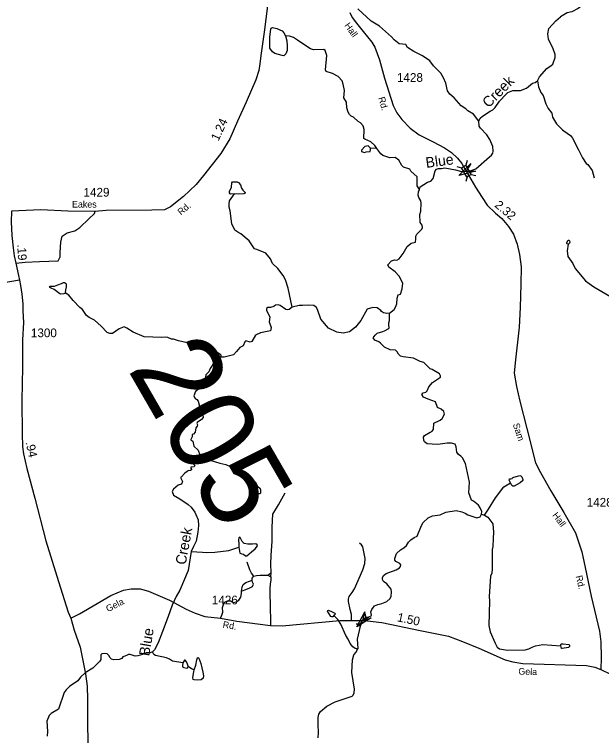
# Model space of a CAD drawing. Extents: x 2056842 to 2160602, y 826753 to 1016856.
# Drawn here: x 2102535 to 2110948, y 969188 to 979519 of the extents above; entities that cross this region are included whole.
import ezdxf

# ---------------------------------------------------------------- set-up
doc = ezdxf.new("R2010")
doc.units = 0
for name, color, linetype in [('Exist Hydrographic Creek Single Shore', 7, 'Continuous'), ('Exist Hydrographic Creek Single Shore Label', 7, 'Continuous'), ('Exist Hydrographic Misc Water Feature', 7, 'Continuous'), ('Exist Road Non-System Type 51', 7, 'Continuous'), ('Exist Road Secondary Mileage Hundredths English Label', 7, 'Continuous'), ('Exist Road Secondary Structure Pipe Attributed CELL', 7, 'Continuous'), ('Exist Road Secondary Structure Pipe CELL', 7, 'Continuous'), ('Exist Road Secondary Structure Standard Bridge Attributed CELL', 7, 'Continuous'), ('Exist Road Secondary Structure Standard Bridge CELL', 7, 'Continuous'), ('Exist Road Secondary Structure Standard Bridge Number Label', 7, 'Continuous'), ('Exist Road Secondary Type 41 Attributed', 7, 'Continuous'), ('Exist Road Secondary Type 51 Attributed', 7, 'Continuous'), ('Exist Road Secondary Type 51 Label', 7, 'Continuous'), ('Exist Road Secondary Type 51 Number Label', 7, 'Continuous')]:
    doc.layers.add(name, color=color, linetype=linetype)

msp = doc.modelspace()

# ---------------------------------------------------------------- linework, layer by layer
at = {"layer": 'Exist Hydrographic Creek Single Shore'}
for points in [[(2110978, 981048), (2110931, 980947), (2110851, 980806), (2110836, 980777), (2110755, 980737), (2110653, 980705), (2110634, 980687), (2110630, 980657), (2110633, 980547), (2110656, 980444), (2110669, 980337), (2110724, 980181), (2110760, 980073), (2110755, 980006), (2110724, 979883), (2110691, 979725), (2110665, 979641), (2110615, 979603), (2110523, 979558), (2110455, 979541), (2110359, 979486)], [(2110030, 978570), (2110058, 978626), (2110164, 978745), (2110228, 978785), (2110248, 978807), (2110285, 978903), (2110283, 978943), (2110251, 979039), (2110229, 979073), (2110186, 979165), (2110180, 979243), (2110194, 979317), (2110293, 979428), (2110359, 979486)], [(2109188, 977992), (2109210, 978032), (2109242, 978060), (2109352, 978134), (2109392, 978154), (2109422, 978187), (2109487, 978277), (2109581, 978379), (2109607, 978399), (2109677, 978431), (2109749, 978429), (2109785, 978430), (2109871, 978462), (2109959, 978532), (2109995, 978544), (2110030, 978570)], [(2108339, 977009), (2108347, 977049), (2108453, 977115), (2108501, 977132), (2108535, 977168), (2108565, 977278), (2108584, 977302), (2108613, 977314), (2108656, 977312), (2108702, 977320), (2108853, 977291), (2108940, 977269), (2109010, 977274), (2109078, 977281), (2109146, 977308), (2109342, 977478), (2109370, 977502), (2109388, 977532), (2109396, 977560), (2109391, 977628), (2109349, 977726), (2109303, 977794), (2109211, 977888), (2109196, 977916), (2109188, 977992)], [(2107909, 975240), (2107975, 975294), (2107996, 975324), (2108013, 975372), (2108018, 975452), (2108034, 975500), (2108066, 975514), (2108092, 975587), (2108099, 975667), (2108049, 975770), (2107991, 975832), (2107899, 975900), (2107885, 975930), (2107940, 975988), (2107982, 976002), (2108015, 976000), (2108050, 976018), (2108104, 976095), (2108142, 976162), (2108162, 976195), (2108218, 976241), (2108282, 976255), (2108288, 976305), (2108287, 976343), (2108303, 976373), (2108349, 976417), (2108373, 976445), (2108381, 976465), (2108379, 976501), (2108349, 976537), (2108344, 976653), (2108358, 976701), (2108364, 976817), (2108360, 976849), (2108330, 976897), (2108318, 976931), (2108325, 976979), (2108339, 977009)], [(2106513, 975324), (2106472, 975292), (2106450, 975289), (2106426, 975293), (2106343, 975349), (2106313, 975360), (2106277, 975356), (2106251, 975334), (2106204, 975321), (2106168, 975322), (2106145, 975307), (2106149, 975278), (2106193, 975185), (2106185, 975115), (2106216, 975033), (2106206, 974987), (2106062, 974958), (2105988, 974926), (2105936, 974834), (2105914, 974826), (2105852, 974843), (2105837, 974831), (2105811, 974773), (2105765, 974747), (2105715, 974691), (2105675, 974641), (2105539, 974610), (2105503, 974609)], [(2107909, 975240), (2107870, 975235), (2107825, 975244), (2107797, 975262), (2107784, 975279), (2107732, 975316), (2107670, 975323), (2107591, 975298), (2107497, 975135), (2107421, 975037), (2107334, 974974), (2107247, 974951), (2107154, 974967), (2107034, 975025), (2106925, 975154), (2106878, 975291), (2106858, 975325), (2106825, 975351), (2106745, 975356), (2106661, 975347), (2106614, 975347), (2106513, 975324)], [(2109228, 972360), (2109232, 972396), (2109209, 972452), (2109185, 972488), (2109111, 972546), (2109083, 972562), (2109045, 972664), (2109056, 972820), (2108996, 973087), (2108957, 973169), (2108933, 973193), (2108897, 973217), (2108873, 973247), (2108863, 973325), (2108851, 973361), (2108797, 973379), (2108737, 973379), (2108603, 973356), (2108523, 973362), (2108447, 973366), (2108413, 973394), (2108400, 973421), (2108396, 973462), (2108412, 973485), (2108490, 973534), (2108518, 973546), (2108542, 973572), (2108544, 973664), (2108634, 973708), (2108662, 973732), (2108695, 973793), (2108687, 973829), (2108649, 973864), (2108597, 973890), (2108569, 973970), (2108463, 974006), (2108395, 974035), (2108374, 974073), (2108390, 974100), (2108428, 974108), (2108448, 974128), (2108472, 974184), (2108526, 974246), (2108642, 974324), (2108642, 974344), (2108626, 974372), (2108521, 974434), (2108493, 974444), (2108403, 974531), (2108351, 974545), (2108251, 974593), (2108105, 974614), (2108069, 974622), (2108039, 974650), (2108021, 974684), (2107996, 974708), (2107917, 974716), (2107838, 974754), (2107778, 974812), (2107758, 974827), (2107698, 974855), (2107676, 974887), (2107704, 974923), (2107732, 974953), (2107814, 974977), (2107840, 974986), (2107902, 975018), (2107906, 975033), (2107898, 975066), (2107901, 975102), (2107907, 975134), (2107909, 975240)], [(2105503, 974609), (2105465, 974598), (2105401, 974540), (2105340, 974446), (2105320, 974398), (2105278, 974356), (2105266, 974296), (2105276, 974220), (2105272, 974200), (2105250, 974174), (2105171, 974153), (2105128, 974117), (2105105, 974055), (2105113, 974031), (2105129, 974011), (2105151, 974001), (2105167, 973981), (2105185, 973905), (2105230, 973806), (2105240, 973746), (2105214, 973714), (2105154, 973673), (2105150, 973661), (2105158, 973638), (2105154, 973622), (2105134, 973597), (2105124, 973533), (2105103, 973507), (2105084, 973503), (2105083, 973467), (2105061, 973431), (2105063, 973423), (2105093, 973407), (2105105, 973335), (2105168, 973275), (2105192, 973212), (2105198, 973184)], [(2105198, 973184), (2105202, 973156), (2105182, 973126), (2105186, 973098), (2105094, 973123), (2105074, 973123), (2105062, 973115), (2105058, 973099), (2105090, 973087), (2105120, 973057), (2105112, 973037), (2105064, 973035), (2105064, 973019), (2105076, 972999), (2105056, 972987), (2105024, 972983), (2105008, 972971), (2104975, 972947), (2104922, 972889), (2104914, 972885), (2104941, 972827), (2104928, 972792), (2104882, 972775), (2104813, 972718), (2104793, 972686), (2104813, 972630), (2104907, 972581), (2105024, 972497), (2105066, 972459), (2105118, 972390), (2105134, 972357), (2105166, 972281), (2105174, 972199), (2105162, 972101), (2105138, 971975), (2105101, 971898), (2105068, 971827)], [(2107448, 970417), (2107460, 970437), (2107453, 970570), (2107495, 970758), (2107524, 970835), (2107598, 970885), (2107645, 970905), (2107652, 970913), (2107642, 970961), (2107654, 970993), (2107696, 971046), (2107744, 971068), (2107800, 971080), (2107872, 971110), (2107920, 971150), (2107935, 971184), (2107939, 971244), (2107933, 971284), (2107873, 971362), (2107823, 971396), (2107807, 971424), (2107807, 971448), (2107823, 971480), (2107861, 971510), (2108004, 971563), (2108052, 971590), (2108068, 971611), (2108070, 971635), (2108058, 971655), (2108002, 971682), (2107986, 971702), (2107984, 971726), (2108008, 971798), (2108065, 971847), (2108115, 971877), (2108151, 971909), (2108183, 971961), (2108213, 971993), (2108265, 972027), (2108305, 972043), (2108366, 972199), (2108392, 972242), (2108464, 972308), (2108524, 972336), (2108636, 972352), (2108718, 972387), (2108864, 972411), (2108944, 972395), (2108992, 972375), (2109032, 972350), (2109160, 972306), (2109208, 972320), (2109228, 972360)], [(2109395, 972013), (2109391, 971897), (2109380, 971853), (2109380, 971575), (2109374, 971515), (2109358, 971473), (2109336, 971179), (2109340, 971119), (2109331, 970763), (2109353, 970673), (2109422, 970513), (2109454, 970457), (2109484, 970429), (2109600, 970412), (2109852, 970416), (2109904, 970429), (2109954, 970457), (2110000, 970475), (2110108, 970493), (2110365, 970476)], [(2105068, 971827), (2105023, 971555), (2104906, 971269), (2104852, 971179), (2104796, 971055), (2104739, 970895), (2104658, 970679), (2104594, 970516), (2104541, 970418), (2104512, 970386)], [(2104512, 970386), (2104480, 970372), (2104422, 970376), (2104368, 970349), (2104305, 970330), (2104263, 970327), (2104194, 970350), (2104170, 970349), (2104143, 970336), (2104115, 970324), (2104090, 970314), (2104074, 970292), (2104034, 970278), (2103958, 970274), (2103926, 970282), (2103906, 970301), (2103890, 970334), (2103866, 970359), (2103830, 970365), (2103788, 970360), (2103771, 970346), (2103771, 970318), (2103774, 970280), (2103761, 970253), (2103737, 970229), (2103658, 970154), (2103549, 970085), (2103484, 970027), (2103443, 969974), (2103322, 969892), (2103274, 969842), (2103248, 969804), (2103167, 969566), (2103063, 969503), (2103031, 969477), (2102997, 969397), (2103008, 969247), (2103002, 969179)], [(2106886, 969157), (2106892, 969233), (2106885, 969345), (2106889, 969449), (2106897, 969493), (2106919, 969531), (2107010, 969608), (2107132, 969670), (2107374, 969751), (2107390, 969767), (2107402, 969799), (2107410, 969851), (2107371, 970091), (2107378, 970273), (2107400, 970345), (2107432, 970381), (2107448, 970417)]]:
    msp.add_lwpolyline(points, dxfattribs=at)
at = {"layer": 'Exist Hydrographic Misc Water Feature'}
for p, q in [((2107728, 977599), (2107636, 977601)), ((2109228, 972360), (2109272, 972344))]:
    msp.add_line(p, q, dxfattribs=at)
for points in [[(2109188, 977992), (2109114, 978090), (2109030, 978139), (2109004, 978165), (2108936, 978209), (2108836, 978325), (2108773, 978377), (2108739, 978424), (2108715, 978536), (2108682, 978610), (2108644, 978678), (2108542, 978784), (2108486, 978852), (2108383, 978925), (2108256, 978989), (2108169, 979045), (2108141, 979087), (2108049, 979096), (2107975, 979154), (2107939, 979198), (2107764, 979349), (2107648, 979421), (2107456, 979600)], [(2106421, 979214), (2106438, 979143), (2106445, 979068), (2106442, 979002), (2106425, 978953), (2106394, 978926), (2106372, 978929), (2106264, 978958), (2106233, 978982), (2106196, 979036), (2106194, 979082), (2106194, 979197), (2106211, 979309), (2106213, 979324), (2106235, 979334), (2106294, 979319), (2106369, 979283), (2106396, 979253), (2106421, 979214)], [(2107728, 977599), (2107697, 977641), (2107641, 977693), (2107557, 977731), (2107543, 977743), (2107545, 977871), (2107533, 977922), (2107496, 977968), (2107458, 977984), (2107394, 978046), (2107362, 978062), (2107336, 978084), (2107316, 978120), (2107296, 978180), (2107294, 978264), (2107257, 978324), (2107265, 978428), (2107247, 978520), (2107231, 978570), (2107172, 978628), (2107094, 978675), (2107004, 978703), (2106990, 978725), (2107011, 978931), (2106989, 979001), (2106969, 979017), (2106819, 979014), (2106777, 979024), (2106653, 979107), (2106590, 979151), (2106534, 979190), (2106478, 979209), (2106421, 979214)], [(2110030, 978570), (2110043, 978483), (2110077, 978400), (2110109, 978357), (2110151, 978238), (2110185, 978172), (2110237, 978104), (2110243, 978049), (2110301, 977954), (2110389, 977865), (2110405, 977853), (2110502, 977783), (2110530, 977744), (2110619, 977580), (2110673, 977464), (2110729, 977385), (2110750, 977369), (2110812, 977281), (2110842, 977177)], [(2107558, 977625), (2107508, 977575), (2107508, 977555), (2107552, 977543), (2107576, 977551)], [(2107636, 977601), (2107602, 977637), (2107558, 977625)], [(2107576, 977551), (2107632, 977557), (2107638, 977577), (2107636, 977601)], [(2108339, 977009), (2108307, 977065), (2108305, 977193), (2108213, 977275), (2108200, 977301), (2108112, 977331), (2108086, 977354), (2108042, 977432), (2107990, 977470), (2107914, 977464), (2107816, 977499), (2107784, 977523), (2107728, 977599)], [(2105689, 976948), (2105635, 976945), (2105625, 976949), (2105616, 976963), (2105617, 976983), (2105643, 977046), (2105650, 977108), (2105659, 977119), (2105680, 977122), (2105726, 977119), (2105745, 977111), (2105774, 977079), (2105789, 977029), (2105810, 977000), (2105842, 976970), (2105842, 976958), (2105822, 976950), (2105750, 976945), (2105689, 976948)], [(2106513, 975324), (2106456, 975598), (2106418, 975717), (2106387, 975779), (2106307, 975881), (2106231, 975951), (2106205, 976017), (2106136, 976097), (2106006, 976152), (2105974, 976162), (2105900, 976276), (2105780, 976375), (2105734, 976399), (2105692, 976429), (2105651, 976521), (2105624, 976707), (2105611, 976759), (2105610, 976807), (2105616, 976847), (2105689, 976948)], [(2110468, 976228), (2110456, 976231), (2110448, 976237), (2110448, 976251), (2110468, 976284), (2110480, 976285), (2110489, 976277), (2110491, 976258), (2110488, 976242), (2110481, 976231), (2110468, 976228)], [(2110468, 976228), (2110454, 976133), (2110465, 976051), (2110538, 975952), (2110572, 975880), (2110719, 975701), (2110768, 975665), (2110837, 975619), (2111065, 975481)], [(2103264, 975531), (2103259, 975523), (2103245, 975518), (2103195, 975514), (2103172, 975525), (2103143, 975552), (2103103, 975578), (2103061, 975597), (2103041, 975609), (2103038, 975618), (2103046, 975626), (2103067, 975624), (2103108, 975626), (2103158, 975643), (2103211, 975663), (2103236, 975679), (2103254, 975679), (2103269, 975671), (2103276, 975660), (2103276, 975617), (2103267, 975575), (2103264, 975531)], [(2105503, 974609), (2105491, 974641), (2105451, 974672), (2105343, 974718), (2105317, 974746), (2105245, 974790), (2105197, 974806), (2104989, 974821), (2104884, 974845), (2104812, 974867), (2104785, 974868), (2104734, 974892), (2104702, 974896), (2104642, 974890), (2104396, 974899), (2104238, 974969), (2104146, 975026), (2104108, 975042), (2104034, 975016), (2103942, 974950), (2103902, 974946), (2103866, 974962), (2103776, 975055), (2103680, 975139), (2103608, 975179), (2103569, 975205), (2103509, 975292), (2103471, 975320), (2103379, 975420), (2103315, 975498), (2103264, 975531)], [(2105198, 973184), (2105230, 973166), (2105476, 973089), (2105562, 973071), (2105628, 973045), (2105720, 972987), (2105817, 972918), (2105919, 972817)], [(2109641, 972808), (2109623, 972845), (2109627, 972864), (2109634, 972868), (2109647, 972867), (2109665, 972870), (2109673, 972880), (2109690, 972891), (2109743, 972906), (2109776, 972915), (2109793, 972911), (2109805, 972897), (2109821, 972856), (2109819, 972841), (2109783, 972811), (2109695, 972759), (2109678, 972759), (2109662, 972773), (2109641, 972808)], [(2105919, 972817), (2105951, 972836), (2105971, 972836), (2105984, 972823), (2106017, 972763), (2106054, 972727), (2106061, 972706), (2106063, 972661), (2106056, 972650), (2106035, 972653), (2105960, 972721), (2105899, 972755), (2105878, 972771), (2105876, 972787), (2105893, 972804), (2105919, 972817)], [(2109272, 972344), (2109326, 972433), (2109428, 972596), (2109548, 972752), (2109641, 972808)], [(2109272, 972344), (2109316, 972315), (2109348, 972281), (2109390, 972221), (2109401, 972101), (2109395, 972013)], [(2105752, 971889), (2105758, 971831), (2105767, 971801), (2105794, 971791), (2105819, 971788), (2105848, 971764), (2105867, 971763), (2105897, 971791), (2105934, 971820), (2105986, 971864), (2106016, 971907), (2106012, 971923), (2105992, 971936), (2105944, 971930), (2105881, 971930), (2105826, 971942), (2105799, 971969), (2105781, 972007), (2105770, 972028), (2105758, 972032), (2105751, 972023), (2105747, 971993), (2105749, 971930), (2105752, 971889)], [(2105068, 971827), (2105228, 971816), (2105294, 971812), (2105407, 971817), (2105606, 971839), (2105752, 971889)], [(2107112, 970910), (2107097, 970891), (2107082, 970887), (2107069, 970895), (2107021, 970972), (2107026, 970982), (2107036, 970985), (2107088, 970962), (2107125, 970940), (2107131, 970930), (2107127, 970920), (2107112, 970910)], [(2107448, 970417), (2107440, 970429), (2107416, 970437), (2107382, 970461), (2107346, 970505), (2107318, 970570), (2107284, 970624), (2107214, 970783), (2107171, 970851), (2107112, 970910)], [(2110365, 970476), (2110365, 970492), (2110371, 970501), (2110397, 970501), (2110480, 970493), (2110488, 970483), (2110489, 970464), (2110472, 970449), (2110385, 970434), (2110376, 970438), (2110365, 970476)], [(2104947, 970229), (2104798, 970253), (2104759, 970284), (2104713, 970303), (2104557, 970337), (2104534, 970351), (2104512, 970386)], [(2105023, 970181), (2105015, 970211), (2105000, 970243), (2104982, 970267), (2104973, 970268), (2104956, 970246), (2104947, 970229)], [(2105110, 970131), (2105134, 970198), (2105149, 970272), (2105160, 970304), (2105169, 970307), (2105178, 970299), (2105208, 970220), (2105237, 970096), (2105246, 970044), (2105240, 970013), (2105212, 969985), (2105160, 969980), (2105111, 969985), (2105098, 969994), (2105093, 970019), (2105107, 970101), (2105110, 970131)], [(2104947, 970229), (2104941, 970187), (2104944, 970171), (2104962, 970164), (2105004, 970155), (2105018, 970162), (2105023, 970181)], [(2105023, 970181), (2105074, 970148), (2105110, 970131)]]:
    msp.add_lwpolyline(points, dxfattribs=at)
at = {"layer": 'Exist Road Non-System Type 51'}
for p, q in [((2106208, 971464), (2106212, 971521)), ((2106167, 971487), (2106208, 971464))]:
    msp.add_line(p, q, dxfattribs=at)
for points in [[(2102553, 975954), (2102687, 975969), (2102896, 975981), (2103160, 975987), (2103190, 976048), (2103190, 976108), (2103198, 976255), (2103219, 976344), (2103289, 976388), (2103401, 976419), (2103473, 976469), (2103603, 976590), (2103682, 976668), (2103691, 976699)], [(2106212, 971521), (2106211, 971642), (2106216, 971775), (2106226, 971969), (2106228, 972173), (2106238, 972361), (2106318, 972496), (2106412, 972667)], [(2107367, 970844), (2107365, 970924), (2107345, 970996), (2107323, 971110), (2107324, 971144), (2107331, 971183), (2107376, 971240), (2107408, 971289), (2107525, 971561), (2107554, 971655), (2107561, 971723), (2107528, 971894), (2107509, 971920), (2107480, 971943)], [(2105964, 971471), (2105930, 971513), (2105907, 971562), (2105869, 971674)], [(2106167, 971487), (2106189, 971504), (2106212, 971521)], [(2105790, 971256), (2105837, 971278), (2105899, 971298), (2105944, 971324), (2105961, 971359), (2105946, 971388), (2105940, 971413)], [(2105790, 971256), (2105796, 971313), (2105813, 971351), (2105853, 971383), (2105902, 971398), (2105940, 971413)], [(2105940, 971413), (2105943, 971442), (2105964, 971471)], [(2105964, 971471), (2106005, 971482), (2106056, 971487), (2106109, 971486), (2106167, 971487)], [(2106208, 971464), (2106207, 971413), (2106200, 971364), (2106196, 971289), (2106201, 970992), (2106202, 970875), (2106202, 970765)], [(2105490, 970871), (2105508, 970913), (2105523, 970956), (2105516, 971022), (2105529, 971064), (2105551, 971101), (2105586, 971120), (2105634, 971118), (2105670, 971097), (2105712, 971102), (2105751, 971127), (2105780, 971172), (2105790, 971222), (2105790, 971256)]]:
    msp.add_lwpolyline(points, dxfattribs=at)
at = {"layer": 'Exist Road Secondary Structure Pipe Attributed CELL'}
msp.add_lwpolyline([(2107647, 970877), (2107442, 970745), (2107554, 970962), (2107524, 970835)], close=True, dxfattribs=at)
at = {"layer": 'Exist Road Secondary Structure Pipe CELL'}
for p, q in [((2107484, 970790), (2107564, 970881)), ((2107559, 970931), (2107564, 970881)), ((2107615, 970882), (2107564, 970881)), ((2107433, 970788), (2107484, 970790)), ((2107488, 970739), (2107484, 970790))]:
    msp.add_line(p, q, dxfattribs=at)
at = {"layer": 'Exist Road Secondary Structure Standard Bridge Attributed CELL'}
msp.add_lwpolyline([(2109140, 977276), (2108905, 977213), (2109077, 977385), (2109010, 977274)], close=True, dxfattribs=at)
at = {"layer": 'Exist Road Secondary Structure Standard Bridge CELL'}
for p, q in [((2109020, 977425), (2109003, 977358)), ((2108875, 977339), (2108942, 977322)), ((2109020, 977192), (2109002, 977126)), ((2109079, 977227), (2109146, 977210))]:
    msp.add_line(p, q, dxfattribs=at)
msp.add_lwpolyline([(2109003, 977358), (2109079, 977228), (2109018, 977192), (2108942, 977322)], close=True, dxfattribs=at)
at = {"layer": 'Exist Road Secondary Type 41 Attributed'}
msp.add_lwpolyline([(2102608, 975711), (2101439, 975510), (2100865, 975386), (2100719, 975362), (2100524, 975349), (2100304, 975352), (2100045, 975393), (2099941, 975389), (2099766, 975330), (2099486, 975178), (2099420, 975125), (2099137, 974849), (2098872, 974638), (2098497, 974376), (2098393, 974312)], dxfattribs=at)
at = {"layer": 'Exist Road Secondary Type 51 Attributed'}
for points in [[(2106173, 979720), (2106112, 979266), (2106067, 978930), (2106053, 978809), (2106035, 978716), (2105992, 978580), (2105854, 978264), (2105732, 977989), (2105623, 977739), (2105491, 977525), (2105246, 977211), (2105138, 977081), (2104958, 976913), (2104773, 976763), (2104687, 976720), (2104505, 976713), (2103850, 976708), (2103687, 976698), (2103301, 976703), (2102913, 976718), (2102491, 976701)], [(2107339, 979545), (2107373, 979477), (2107436, 979393), (2107531, 979273), (2107658, 979123), (2107697, 979049), (2107765, 978867), (2107837, 978608), (2107962, 978213), (2108014, 978110), (2108087, 978015), (2108207, 977890), (2108333, 977796), (2108533, 977696), (2108698, 977610), (2108796, 977542), (2108884, 977460), (2108948, 977383), (2109010, 977274)], [(2109010, 977274), (2109140, 977046), (2109236, 976896), (2109308, 976785), (2109429, 976671), (2109518, 976595), (2109616, 976479), (2109684, 976370), (2109738, 976227), (2109770, 976082), (2109795, 975901), (2109791, 975654), (2109781, 975320), (2109768, 975037), (2109709, 974530), (2109695, 974378), (2109727, 974189), (2109777, 973980), (2109877, 973589), (2110001, 973095), (2110071, 972956), (2110223, 972695), (2110405, 972384), (2110575, 972092), (2110663, 971822), (2110713, 971596), (2110801, 971185), (2110919, 970682), (2110937, 970529), (2110944, 970308), (2110936, 970135)], [(2102491, 976701), (2102488, 976549), (2102497, 976350), (2102517, 976174), (2102531, 976059), (2102553, 975954), (2102595, 975777), (2102608, 975711)], [(2102608, 975711), (2102624, 975636), (2102643, 975510), (2102655, 975374), (2102657, 975275), (2102663, 975104), (2102653, 974856), (2102652, 974468), (2102640, 973988), (2102648, 973512), (2102649, 973331), (2102667, 973226), (2102713, 973013), (2102827, 972591), (2102986, 971978), (2103168, 971397), (2103307, 970958), (2103342, 970871)], [(2103342, 970871), (2103467, 970934), (2103914, 971196), (2104099, 971271), (2104208, 971292), (2104338, 971291), (2104456, 971258), (2104755, 971130), (2104995, 971000), (2105127, 970941), (2105264, 970894), (2105490, 970871), (2105720, 970828), (2106202, 970765), (2106373, 970762), (2107200, 970839), (2107524, 970835), (2107594, 970834), (2107801, 970808), (2108347, 970693), (2108755, 970612), (2108956, 970538), (2109191, 970440), (2109565, 970273), (2109678, 970243), (2109818, 970222), (2110732, 970193), (2110850, 970168), (2110936, 970135)], [(2103342, 970871), (2103390, 970698), (2103477, 970456), (2103518, 970239), (2103552, 970075), (2103578, 969894), (2103583, 969711), (2103583, 969406), (2103587, 969055)], [(2110936, 970135), (2111074, 970067), (2111217, 969972), (2111405, 969839), (2111616, 969694), (2111741, 969635), (2111915, 969601), (2112208, 969584), (2112493, 969584), (2112643, 969567), (2112807, 969523), (2112933, 969472), (2113146, 969436), (2113279, 969429), (2113554, 969465), (2114043, 969533), (2114922, 969661), (2115193, 969707), (2115515, 969782), (2115692, 969823)]]:
    msp.add_lwpolyline(points, dxfattribs=at)

# ---------------------------------------------------------------- texts
at = {"layer": 'Exist Hydrographic Creek Single Shore Label'}
for s, rotation, p in [('Creek', 44.9745, (2109329, 978172)), ('Blue', 7.6348, (2108437, 977320)), ('Creek', 79.6015, (2104988, 971627)), ('Blue', 80.2801, (2104466, 970320))]:
    msp.add_text(s, height=150, rotation=rotation, dxfattribs=at).set_placement(p)
at = {"layer": 'Exist Road Secondary Mileage Hundredths English Label'}
for s, rotation, p in [('1.24', 65.2913, (2105458, 977697)), ('2.32', 319.6953, (2109406, 976772)), ('.19', 273.4302, (2102574, 976223)), ('.94', 282.4104, (2102694, 973389)), ('1.50', 348.1706, (2108012, 970827))]:
    msp.add_text(s, height=125, rotation=rotation, dxfattribs=at).set_placement(p)
at = {"layer": 'Exist Road Secondary Structure Standard Bridge Number Label'}
msp.add_text('205', height=1230.3, rotation=300, dxfattribs=at).set_placement((2104147, 974442))
at = {"layer": 'Exist Road Secondary Type 51 Label'}
for s, rotation, p in [('Hall', 305.698, (2107258, 979360)), ('Rd.', 285.7288, (2107748, 978324)), ('Eakes', 359.7693, (2103360, 976753)), ('Rd.', 40.1631, (2104922, 976637)), ('Sam', 288.0131, (2109675, 973647)), ('Hall', 306.9073, (2110237, 972343)), ('Rd.', 284.1002, (2110575, 971470)), ('Gela', 27.0097, (2103876, 970955)), ('Rd.', 351.4359, (2105515, 970734)), ('Gela', 358.465, (2109755, 970062))]:
    msp.add_text(s, height=95, rotation=rotation, dxfattribs=at).set_placement(p)
at = {"layer": 'Exist Road Secondary Type 51 Number Label'}
for s, p in [('1428', (2108016, 978553)), ('1429', (2103525, 976909)), ('1300', (2102771, 974895)), ('1428', (2110735, 972468)), ('1426', (2105364, 971068))]:
    msp.add_text(s, height=125, dxfattribs=at).set_placement(p)

doc.saveas('drawing.dxf')
